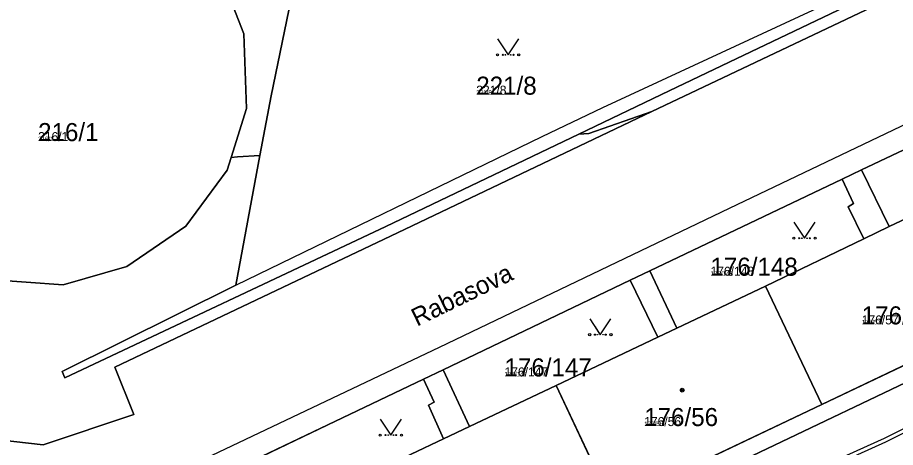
# Model space of a CAD drawing. Extents: x -759873 to -758487, y -975024 to -973516.
# Drawn here: x -759294.8 to -759212.2, y -974736.1 to -974695.6 of the extents above; entities that cross this region are included whole.
import ezdxf

# ---------------------------------------------------------------- set-up
doc = ezdxf.new("R2010")
doc.units = 0
for name, color, linetype in [('KAT_02_hranice parcel', 7, 'Continuous'), ('KAT_03_1000_st čísla parcelní', 7, 'Continuous'), ('KAT_03_1000_čísla parcelní', 7, 'Continuous'), ('KAT_03_250_st čísla parcelní', 7, 'Continuous'), ('KAT_03_250_čísla parcelní', 7, 'Continuous'), ('KAT_03_500_st čísla parcelní', 7, 'Continuous'), ('KAT_03_500_čísla parcelní', 7, 'Continuous'), ('KAT_04_vnitřní kresba', 7, 'Continuous'), ('KAT_05_1000_značky kultur', 7, 'Continuous'), ('KAT_05_250_značky kultur', 7, 'Continuous'), ('KAT_05_500_značky kultur', 7, 'Continuous'), ('KAT_07_1000_značky budov', 7, 'Continuous'), ('KAT_07_250_značky budov', 7, 'Continuous'), ('KAT_07_500_značky budov', 7, 'Continuous'), ('KAT_10_věcná břemena', 7, 'Continuous'), ('KAT_13_popis', 7, 'Continuous'), ('KAT_14_plocha_budovy', 7, 'Continuous'), ('KAT_14_plocha_pozemek', 7, 'Continuous')]:
    doc.layers.add(name, color=color, linetype=linetype)

msp = doc.modelspace()

# ---------------------------------------------------------------- linework, layer by layer
at = {"layer": 'KAT_02_hranice parcel'}
for p, q in [((-759197.64, -974701.59), (-759215.37, -974709.97)), ((-759215.37, -974709.97), (-759217.19, -974710.86)), ((-759217.19, -974710.86), (-759235.3, -974719.48)), ((-759235.3, -974719.48), (-759237.16, -974720.36)), ((-759237.16, -974720.36), (-759254.74, -974728.81)), ((-759219.12, -974732.06), (-759224.42, -974720.91)), ((-759219.12, -974732.06), (-759199.38, -974722.66)), ((-759254.74, -974728.81), (-759256.62, -974729.68)), ((-759256.62, -974729.68), (-759274.61, -974738.28)), ((-759238.84, -974741.43), (-759244.13, -974730.27)), ((-759238.84, -974741.43), (-759219.12, -974732.06))]:
    msp.add_line(p, q, dxfattribs=at)
for points in [[(-759274.71, -974708.8), (-759273.27, -974704.19), (-759273.51, -974697.17), (-759275.8, -974691.27), (-759277.1, -974691.83), (-759277.83, -974690.95), (-759282.64, -974685.99), (-759283.98, -974682.52), (-759284.09, -974679.16), (-759283.65, -974677.06)], [(-759188.35, -974680.73), (-759198.55, -974685.86), (-759227.84, -974699.85), (-759233.49, -974702.55), (-759241.99, -974706.61)], [(-759267.81, -974687.75), (-759270.96, -974703.01), (-759272, -974708.62)], [(-759199.06, -974691.99), (-759200.96, -974688.26), (-759235.11, -974704.47)], [(-759324.54, -974713.59), (-759324.7, -974718.47), (-759321.24, -974723.55), (-759308.51, -974731.31), (-759301, -974734.87), (-759292.4, -974735.85), (-759283.89, -974733), (-759285.66, -974728.53), (-759259.71, -974716.22), (-759235.11, -974704.47)], [(-759235.11, -974704.47), (-759241.04, -974706.55), (-759241.99, -974706.61)], [(-759297.2, -974770.95), (-759269.53, -974757.78), (-759268.81, -974757.44), (-759237.44, -974742.52), (-759232.51, -974740.14), (-759189.23, -974719.52), (-759188.5, -974719.17), (-759159.12, -974705.45)], [(-759241.99, -974706.61), (-759260.16, -974715.3), (-759290.36, -974729.54), (-759290.63, -974728.94), (-759274.27, -974720.83), (-759272, -974708.62)], [(-759272, -974708.62), (-759274.13, -974708.76), (-759274.71, -974708.8)], [(-759274.71, -974708.8), (-759275.08, -974710), (-759278.97, -974715.28), (-759284.55, -974719.08), (-759290.54, -974720.81), (-759297.53, -974720.28), (-759303.18, -974717.78), (-759302.61, -974716.66), (-759315.02, -974711.39)], [(-759204.71, -974711.5), (-759212.77, -974715.32), (-759215.37, -974709.97)], [(-759217.19, -974710.86), (-759216.12, -974713.15), (-759216.63, -974713.45), (-759215.16, -974716.47), (-759224.42, -974720.91)], [(-759224.42, -974720.91), (-759232.75, -974724.87), (-759235.3, -974719.48)], [(-759237.16, -974720.36), (-759234.55, -974725.72), (-759244.13, -974730.27)], [(-759244.13, -974730.27), (-759252.27, -974734.14), (-759254.74, -974728.81)], [(-759256.62, -974729.68), (-759255.6, -974731.84), (-759256.12, -974732.12), (-759254.73, -974735.3), (-759263.84, -974739.63)]]:
    msp.add_lwpolyline(points, dxfattribs=at)
at = {"layer": 'KAT_04_vnitřní kresba'}
for p, q in [((-759239.72, -974704.1), (-759198.92, -974685.18)), ((-759227.79, -974713.57), (-759200.85, -974700.72)), ((-759245.42, -974706.84), (-759239.72, -974704.1)), ((-759274.27, -974720.83), (-759245.42, -974706.84)), ((-759255.11, -974726.67), (-759227.79, -974713.57)), ((-759215.16, -974716.47), (-759212.77, -974715.32)), ((-759234.55, -974725.72), (-759232.75, -974724.87)), ((-759296.46, -974746.27), (-759255.11, -974726.67)), ((-759254.73, -974735.3), (-759252.27, -974734.14))]:
    msp.add_line(p, q, dxfattribs=at)
at = {"layer": 'KAT_05_1000_značky kultur'}
for points in [[(-759249.64, -974697.649), (-759248.64, -974699.15), (-759247.64, -974697.649)], [(-759221.74, -974714.909), (-759220.74, -974716.41), (-759219.74, -974714.909)], [(-759240.96, -974723.989), (-759239.96, -974725.49), (-759238.96, -974723.989)], [(-759260.68, -974733.439), (-759259.68, -974734.94), (-759258.68, -974733.439)]]:
    msp.add_lwpolyline(points, dxfattribs=at)
for centre in [(-759249.64, -974699.149), (-759247.64, -974699.149), (-759221.74, -974716.409), (-759219.74, -974716.409), (-759240.96, -974725.489), (-759238.96, -974725.489), (-759260.68, -974734.939), (-759258.68, -974734.939)]:
    msp.add_circle(centre, 0.1, dxfattribs=at)
at = {"layer": 'KAT_05_250_značky kultur'}
for points in [[(-759248.89, -974698.775), (-759248.64, -974699.15), (-759248.39, -974698.775)], [(-759220.99, -974716.035), (-759220.74, -974716.41), (-759220.49, -974716.035)], [(-759240.21, -974725.115), (-759239.96, -974725.49), (-759239.71, -974725.115)], [(-759259.93, -974734.565), (-759259.68, -974734.94), (-759259.43, -974734.565)]]:
    msp.add_lwpolyline(points, dxfattribs=at)
for centre in [(-759248.89, -974699.15), (-759248.39, -974699.15), (-759220.99, -974716.41), (-759220.49, -974716.41), (-759240.21, -974725.49), (-759239.71, -974725.49), (-759259.93, -974734.94), (-759259.43, -974734.94)]:
    msp.add_circle(centre, 0.025, dxfattribs=at)
at = {"layer": 'KAT_05_500_značky kultur'}
for points in [[(-759249.14, -974698.4), (-759248.64, -974699.15), (-759248.14, -974698.4)], [(-759221.24, -974715.66), (-759220.74, -974716.41), (-759220.24, -974715.66)], [(-759240.46, -974724.74), (-759239.96, -974725.49), (-759239.46, -974724.74)], [(-759260.18, -974734.189), (-759259.68, -974734.94), (-759259.18, -974734.189)]]:
    msp.add_lwpolyline(points, dxfattribs=at)
for centre in [(-759249.14, -974699.15), (-759248.14, -974699.15), (-759221.24, -974716.41), (-759220.24, -974716.41), (-759240.46, -974725.49), (-759239.46, -974725.49), (-759260.18, -974734.94), (-759259.18, -974734.94)]:
    msp.add_circle(centre, 0.05, dxfattribs=at)
at = {"layer": 'KAT_07_1000_značky budov'}
msp.add_circle((-759232.247, -974730.709), 0.175, dxfattribs=at)
at = {"layer": 'KAT_07_250_značky budov'}
msp.add_circle((-759232.242, -974730.71), 0.0437, dxfattribs=at)
at = {"layer": 'KAT_07_500_značky budov'}
msp.add_circle((-759232.243, -974730.71), 0.0875, dxfattribs=at)
at = {"layer": 'KAT_10_věcná břemena'}
for points in [[(-759187.34, -974722.33), (-759213.23, -974735.25), (-759228.39, -974742.1)], [(-759228.21, -974742.4), (-759213.08, -974735.57), (-759187.2, -974722.65)]]:
    msp.add_lwpolyline(points, dxfattribs=at)
at = {"layer": 'KAT_14_plocha_budovy'}
for points in [[(-759199.38, -974722.66), (-759179.67, -974713.25), (-759184.99, -974702.09), (-759193.24, -974705.96), (-759195.06, -974706.83), (-759204.71, -974711.5), (-759212.77, -974715.32), (-759215.16, -974716.47), (-759224.42, -974720.91), (-759219.12, -974732.06)], [(-759224.42, -974720.91), (-759232.75, -974724.87), (-759234.55, -974725.72), (-759244.13, -974730.27), (-759252.27, -974734.14), (-759254.73, -974735.3), (-759263.84, -974739.63), (-759258.52, -974750.77), (-759238.84, -974741.43), (-759219.12, -974732.06)]]:
    msp.add_lwpolyline(points, close=True, dxfattribs=at)
at = {"layer": 'KAT_14_plocha_pozemek'}
for points in [[(-759267.81, -974687.75), (-759273.69, -974686.66), (-759271.8, -974676.65), (-759273.17, -974673.82), (-759276.01, -974672.46), (-759279.11, -974672.52), (-759281.41, -974673.48), (-759282.29, -974673.85), (-759283.26, -974675.23), (-759283.65, -974677.06), (-759284.09, -974679.16), (-759283.98, -974682.52), (-759282.64, -974685.99), (-759277.83, -974690.95), (-759277.1, -974691.83), (-759275.8, -974691.27), (-759273.51, -974697.17), (-759273.27, -974704.19), (-759274.71, -974708.8), (-759274.13, -974708.76), (-759272, -974708.62), (-759270.96, -974703.01)], [(-759301.33, -974710.58), (-759315.02, -974711.39), (-759302.61, -974716.66), (-759303.18, -974717.78), (-759297.53, -974720.28), (-759290.54, -974720.81), (-759284.55, -974719.08), (-759278.97, -974715.28), (-759275.08, -974710), (-759274.71, -974708.8), (-759273.27, -974704.19), (-759273.51, -974697.17), (-759275.8, -974691.27), (-759277.1, -974691.83), (-759277.83, -974690.95), (-759282.64, -974685.99), (-759283.98, -974682.52), (-759284.09, -974679.16), (-759283.65, -974677.06), (-759284.4, -974678.27), (-759285.8, -974680.51), (-759294.92, -974692.6), (-759302.37, -974699.71), (-759310.73, -974705.56)], [(-759227.84, -974699.85), (-759233.49, -974702.55), (-759241.99, -974706.61), (-759241.04, -974706.55), (-759235.11, -974704.47), (-759200.96, -974688.26), (-759199.06, -974691.99), (-759195.03, -974690.6), (-759175.68, -974683.88), (-759188.35, -974680.73), (-759198.55, -974685.86)], [(-759197.64, -974701.59), (-759215.37, -974709.97), (-759212.77, -974715.32), (-759204.71, -974711.5), (-759195.06, -974706.83)], [(-759189.23, -974719.52), (-759188.5, -974719.17), (-759159.12, -974705.45), (-759160.58, -974704.45), (-759179.67, -974713.25), (-759199.38, -974722.66), (-759219.12, -974732.06), (-759238.84, -974741.43), (-759258.52, -974750.77), (-759278.22, -974760.18), (-759297.83, -974769.65), (-759297.2, -974770.95), (-759269.53, -974757.78), (-759268.81, -974757.44), (-759237.44, -974742.52), (-759232.51, -974740.14)], [(-759216.12, -974713.15), (-759216.63, -974713.45), (-759215.16, -974716.47), (-759224.42, -974720.91), (-759219.12, -974732.06), (-759199.38, -974722.66), (-759204.71, -974711.5), (-759212.77, -974715.32), (-759215.37, -974709.97), (-759217.19, -974710.86)], [(-759217.19, -974710.86), (-759235.3, -974719.48), (-759232.75, -974724.87), (-759224.42, -974720.91), (-759215.16, -974716.47), (-759216.63, -974713.45), (-759216.12, -974713.15)], [(-759234.55, -974725.72), (-759244.13, -974730.27), (-759238.84, -974741.43), (-759219.12, -974732.06), (-759224.42, -974720.91), (-759232.75, -974724.87), (-759235.3, -974719.48), (-759237.16, -974720.36)], [(-759237.16, -974720.36), (-759254.74, -974728.81), (-759252.27, -974734.14), (-759244.13, -974730.27), (-759234.55, -974725.72)], [(-759254.73, -974735.3), (-759263.84, -974739.63), (-759258.52, -974750.77), (-759238.84, -974741.43), (-759244.13, -974730.27), (-759252.27, -974734.14), (-759254.74, -974728.81), (-759256.62, -974729.68), (-759255.6, -974731.84), (-759256.12, -974732.12)], [(-759256.62, -974729.68), (-759274.61, -974738.28), (-759272.15, -974743.6), (-759263.84, -974739.63), (-759254.73, -974735.3), (-759256.12, -974732.12), (-759255.6, -974731.84)]]:
    msp.add_lwpolyline(points, close=True, dxfattribs=at)
for points in [[(-759267.81, -974687.75), (-759270.96, -974703.01), (-759272, -974708.62), (-759274.27, -974720.83), (-759290.63, -974728.94), (-759290.36, -974729.54), (-759260.16, -974715.3), (-759241.99, -974706.61), (-759233.49, -974702.55), (-759227.84, -974699.85), (-759198.55, -974685.86)], [(-759155.94, -974697.62), (-759168.19, -974691.87), (-759181.09, -974689.78), (-759191.31, -974690.97), (-759198.55, -974692.98), (-759199.06, -974691.99), (-759200.96, -974688.26), (-759235.11, -974704.47), (-759259.71, -974716.22), (-759285.66, -974728.53), (-759283.89, -974733), (-759292.4, -974735.85), (-759301, -974734.87)], [(-759296.1, -974748.42), (-759293.88, -974747.43), (-759276.51, -974739.17), (-759274.61, -974738.28), (-759256.62, -974729.68), (-759254.74, -974728.81), (-759237.16, -974720.36), (-759235.3, -974719.48), (-759217.19, -974710.86), (-759215.37, -974709.97), (-759197.64, -974701.59), (-759195.81, -974700.76), (-759189.73, -974699.13), (-759180.57, -974698.08), (-759170.07, -974699.86), (-759160.58, -974704.45)], [(-759301, -974734.87), (-759292.4, -974735.85), (-759283.89, -974733), (-759285.66, -974728.53), (-759259.71, -974716.22), (-759235.11, -974704.47), (-759241.04, -974706.55), (-759241.99, -974706.61), (-759260.16, -974715.3), (-759290.36, -974729.54), (-759290.63, -974728.94), (-759274.27, -974720.83), (-759272, -974708.62), (-759274.13, -974708.76), (-759274.71, -974708.8), (-759275.08, -974710), (-759278.97, -974715.28), (-759284.55, -974719.08), (-759290.54, -974720.81), (-759297.53, -974720.28)], [(-759159.12, -974705.45), (-759188.5, -974719.17), (-759189.23, -974719.52), (-759232.51, -974740.14), (-759237.44, -974742.52), (-759268.81, -974757.44), (-759269.53, -974757.78), (-759297.2, -974770.95), (-759305.42, -974769.66), (-759305.13, -974770.39), (-759301.24, -974780.99), (-759301.03, -974781.35), (-759293.44, -974780.74), (-759288.26, -974778.87), (-759268.89, -974769.51), (-759250.85, -974760.82), (-759247.34, -974759.1), (-759236.73, -974753.99), (-759224.73, -974748.18), (-759206.51, -974739.34), (-759188.27, -974730.61), (-759177.27, -974725.26), (-759160.55, -974717.22)]]:
    msp.add_lwpolyline(points, dxfattribs=at)

# ---------------------------------------------------------------- texts
at = {"layer": 'KAT_03_1000_st čísla parcelní'}
for s, p in [('176/57', (-759215.35, -974724.52)), ('176/56', (-759235.83, -974734.09))]:
    msp.add_text(s, height=1.7, dxfattribs=at).set_placement(p)
at = {"layer": 'KAT_03_1000_čísla parcelní'}
for s, p in [('221/8', (-759251.64, -974702.9)), ('216/1', (-759292.89, -974707.27)), ('176/148', (-759229.59, -974719.94)), ('176/147', (-759248.98, -974729.419))]:
    msp.add_text(s, height=1.7, dxfattribs=at).set_placement(p)
at = {"layer": 'KAT_03_250_st čísla parcelní'}
for s, p in [('176/57', (-759215.35, -974724.52)), ('176/56', (-759235.83, -974734.09))]:
    msp.add_text(s, height=0.425, dxfattribs=at).set_placement(p)
at = {"layer": 'KAT_03_250_čísla parcelní'}
for s, p in [('221/8', (-759251.64, -974702.9)), ('216/1', (-759292.89, -974707.27)), ('176/148', (-759229.59, -974719.94)), ('176/147', (-759248.98, -974729.419))]:
    msp.add_text(s, height=0.425, dxfattribs=at).set_placement(p)
at = {"layer": 'KAT_03_500_st čísla parcelní'}
for s, p in [('176/57', (-759215.35, -974724.52)), ('176/56', (-759235.83, -974734.09))]:
    msp.add_text(s, height=0.85, dxfattribs=at).set_placement(p)
at = {"layer": 'KAT_03_500_čísla parcelní'}
for s, p in [('221/8', (-759251.64, -974702.9)), ('216/1', (-759292.89, -974707.27)), ('176/148', (-759229.59, -974719.94)), ('176/147', (-759248.98, -974729.419))]:
    msp.add_text(s, height=0.85, dxfattribs=at).set_placement(p)
at = {"layer": 'KAT_13_popis'}
msp.add_text('Rabasova', height=1.7, rotation=26, dxfattribs=at).set_placement((-759257.217, -974724.743))

doc.saveas('drawing.dxf')
